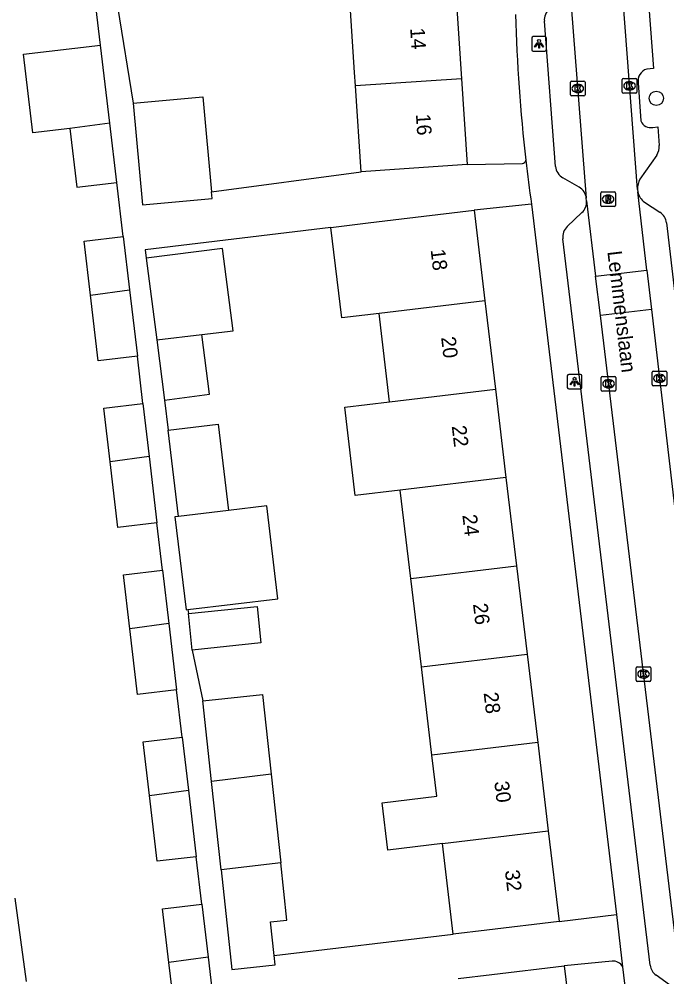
# Model space of a CAD drawing. Extents: x 159053 to 160041, y 380450 to 381422.
# Drawn here: x 159698.4 to 159742.8, y 381063.5 to 381129.1 of the extents above; entities that cross this region are included whole.
import ezdxf

# ---------------------------------------------------------------- set-up
doc = ezdxf.new("R2010")
doc.units = 0
for name, color, linetype in [('IMGEO_Boom', 7, 'Continuous'), ('IMGEO_Kolk', 7, 'Continuous'), ('IMGEO_Lichtpunt', 7, 'Continuous'), ('IMGEO_Openbare_ruimte_label', 7, 'Continuous'), ('IMGEO_Pand', 7, 'Continuous'), ('IMGEO_Pand_nummerreeks', 7, 'Continuous'), ('IMGEO_Rijbaan_lokaal_open', 7, 'Continuous'), ('IMGEO_Rioolput', 7, 'Continuous'), ('IMGEO_Voetpad_open', 7, 'Continuous')]:
    doc.layers.add(name, color=color, linetype=linetype)

msp = doc.modelspace()

# ---------------------------------------------------------------- linework, layer by layer
at = {"layer": 'IMGEO_Boom'}
msp.add_circle((159742.062, 381123.702), 0.489, dxfattribs=at)
at = {"layer": 'IMGEO_Kolk'}
for p, q in [((159736.173, 381123.952), (159736.173, 381124.804)), ((159736.248, 381124.878), (159737.1, 381124.878)), ((159737.174, 381124.804), (159737.174, 381123.952)), ((159739.731, 381124.129), (159739.731, 381124.981)), ((159739.806, 381125.055), (159740.658, 381125.055)), ((159740.219, 381124.835), (159740.244, 381124.835)), ((159740.732, 381124.981), (159740.732, 381124.129)), ((159736.661, 381124.658), (159736.686, 381124.658)), ((159740.242, 381124.275), (159740.217, 381124.275)), ((159737.1, 381123.878), (159736.248, 381123.878)), ((159736.684, 381124.098), (159736.659, 381124.098)), ((159740.658, 381124.055), (159739.806, 381124.055)), ((159738.288, 381103.704), (159738.288, 381104.556)), ((159738.363, 381104.63), (159739.215, 381104.63)), ((159739.289, 381104.556), (159739.289, 381103.704)), ((159741.778, 381104.077), (159741.778, 381104.929)), ((159741.853, 381105.003), (159742.705, 381105.003)), ((159742.266, 381104.783), (159742.291, 381104.783)), ((159742.779, 381104.929), (159742.779, 381104.077)), ((159738.799, 381103.85), (159738.774, 381103.85)), ((159738.776, 381104.41), (159738.801, 381104.41)), ((159742.705, 381104.003), (159741.853, 381104.003)), ((159742.289, 381104.223), (159742.264, 381104.223)), ((159739.215, 381103.63), (159738.363, 381103.63)), ((159740.759, 381084.733), (159741.611, 381084.733)), ((159740.684, 381083.807), (159740.684, 381084.659)), ((159741.172, 381084.513), (159741.197, 381084.513)), ((159741.685, 381084.659), (159741.685, 381083.807)), ((159741.611, 381083.733), (159740.759, 381083.733)), ((159741.195, 381083.953), (159741.17, 381083.953))]:
    msp.add_line(p, q, dxfattribs=at)
for points in [[(159736.173, 381123.952), (159736.173, 381124.804)], [(159736.248, 381124.878), (159737.1, 381124.878)], [(159737.174, 381124.804), (159737.174, 381123.952)], [(159739.731, 381124.129), (159739.731, 381124.981)], [(159739.806, 381125.055), (159740.658, 381125.055)], [(159740.732, 381124.981), (159740.732, 381124.129)], [(159736.494, 381124.578), (159736.617, 381124.578), (159736.617, 381124.427), (159736.747, 381124.578), (159736.911, 381124.578), (159736.765, 381124.427), (159736.918, 381124.178), (159736.766, 381124.178), (159736.681, 381124.342), (159736.617, 381124.275), (159736.617, 381124.178), (159736.494, 381124.178), (159736.494, 381124.578)], [(159740.052, 381124.755), (159740.175, 381124.755), (159740.175, 381124.604), (159740.305, 381124.755), (159740.469, 381124.755), (159740.323, 381124.604), (159740.476, 381124.355), (159740.324, 381124.355), (159740.239, 381124.519), (159740.175, 381124.452), (159740.175, 381124.355), (159740.052, 381124.355), (159740.052, 381124.755)], [(159737.1, 381123.878), (159736.248, 381123.878)], [(159740.658, 381124.055), (159739.806, 381124.055)], [(159738.288, 381103.704), (159738.288, 381104.556)], [(159738.363, 381104.63), (159739.215, 381104.63)], [(159739.289, 381104.556), (159739.289, 381103.704)], [(159741.778, 381104.077), (159741.778, 381104.929)], [(159741.853, 381105.003), (159742.705, 381105.003)], [(159742.099, 381104.703), (159742.222, 381104.703), (159742.222, 381104.552), (159742.352, 381104.703), (159742.516, 381104.703), (159742.37, 381104.552), (159742.523, 381104.303), (159742.371, 381104.303), (159742.286, 381104.467), (159742.222, 381104.4), (159742.222, 381104.303), (159742.099, 381104.303), (159742.099, 381104.703)], [(159742.779, 381104.929), (159742.779, 381104.077)], [(159738.609, 381104.33), (159738.732, 381104.33), (159738.732, 381104.179), (159738.862, 381104.33), (159739.026, 381104.33), (159738.88, 381104.179), (159739.033, 381103.93), (159738.881, 381103.93), (159738.796, 381104.094), (159738.732, 381104.027), (159738.732, 381103.93), (159738.609, 381103.93), (159738.609, 381104.33)], [(159742.705, 381104.003), (159741.853, 381104.003)], [(159739.215, 381103.63), (159738.363, 381103.63)], [(159740.759, 381084.733), (159741.611, 381084.733)], [(159740.684, 381083.807), (159740.684, 381084.659)], [(159741.005, 381084.433), (159741.128, 381084.433), (159741.128, 381084.282), (159741.258, 381084.433), (159741.422, 381084.433), (159741.276, 381084.282), (159741.429, 381084.033), (159741.277, 381084.033), (159741.192, 381084.197), (159741.128, 381084.13), (159741.128, 381084.033), (159741.005, 381084.033), (159741.005, 381084.433)], [(159741.685, 381084.659), (159741.685, 381083.807)], [(159741.611, 381083.733), (159740.759, 381083.733)]]:
    msp.add_lwpolyline(points, dxfattribs=at)
for centre, start, end in [((159736.25, 381124.802), 91.55205, 178.44795), ((159736.25, 381124.802), 91.55205, 178.44795), ((159737.098, 381124.802), 1.55205, 88.44795), ((159737.098, 381124.802), 1.55205, 88.44795), ((159739.808, 381124.979), 91.55205, 178.44795), ((159739.808, 381124.979), 91.55205, 178.44795), ((159740.656, 381124.979), 1.55205, 88.44795), ((159740.656, 381124.979), 1.55205, 88.44795), ((159739.808, 381124.131), 181.55205, 268.44795), ((159739.808, 381124.131), 181.55205, 268.44795), ((159740.656, 381124.131), 271.55205, 358.44795), ((159740.656, 381124.131), 271.55205, 358.44795), ((159736.25, 381123.954), 181.55205, 268.44795), ((159736.25, 381123.954), 181.55205, 268.44795), ((159737.098, 381123.954), 271.55205, 358.44795), ((159737.098, 381123.954), 271.55205, 358.44795), ((159738.365, 381104.554), 91.55205, 178.44795), ((159738.365, 381104.554), 91.55205, 178.44795), ((159739.213, 381104.554), 1.55205, 88.44795), ((159739.213, 381104.554), 1.55205, 88.44795), ((159741.855, 381104.927), 91.55205, 178.44795), ((159741.855, 381104.927), 91.55205, 178.44795), ((159742.703, 381104.927), 1.55205, 88.44795), ((159742.703, 381104.927), 1.55205, 88.44795), ((159741.855, 381104.079), 181.55205, 268.44795), ((159741.855, 381104.079), 181.55205, 268.44795), ((159742.703, 381104.079), 271.55205, 358.44795), ((159742.703, 381104.079), 271.55205, 358.44795), ((159738.365, 381103.706), 181.55205, 268.44795), ((159738.365, 381103.706), 181.55205, 268.44795), ((159739.213, 381103.706), 271.55205, 358.44795), ((159739.213, 381103.706), 271.55205, 358.44795), ((159740.761, 381084.657), 91.55205, 178.44795), ((159740.761, 381084.657), 91.55205, 178.44795), ((159741.609, 381084.657), 1.55205, 88.44795), ((159741.609, 381084.657), 1.55205, 88.44795), ((159740.761, 381083.809), 181.55205, 268.44795), ((159740.761, 381083.809), 181.55205, 268.44795), ((159741.609, 381083.809), 271.55205, 358.44795), ((159741.609, 381083.809), 271.55205, 358.44795)]:
    msp.add_arc(centre, 0.0765, start, end, dxfattribs=at)
for centre, major_axis, ratio, start_param, end_param in [((159740.218, 381124.555), (-0.387, 0.002), 0.722429, 4.712389, 7.853982), ((159740.243, 381124.555), (-0.39, 0.002), 0.717154, 1.570796, 4.712389), ((159736.66, 381124.378), (-0.387, 0.002), 0.722429, 4.712389, 7.853982), ((159736.685, 381124.378), (-0.39, 0.002), 0.717154, 1.570796, 4.712389), ((159742.265, 381104.503), (-0.387, 0.002), 0.722429, 4.712389, 7.853982), ((159742.29, 381104.503), (-0.39, 0.002), 0.717154, 1.570796, 4.712389), ((159738.775, 381104.13), (-0.387, 0.002), 0.722429, 4.712389, 7.853982), ((159738.8, 381104.13), (-0.39, 0.002), 0.717154, 1.570796, 4.712389), ((159741.171, 381084.233), (-0.387, 0.002), 0.722429, 4.712389, 7.853982), ((159741.196, 381084.233), (-0.39, 0.002), 0.717154, 1.570796, 4.712389)]:
    msp.add_ellipse(centre, major_axis=major_axis, ratio=ratio, start_param=start_param, end_param=end_param, dxfattribs=at)
at = {"layer": 'IMGEO_Lichtpunt'}
for p, q in [((159733.523, 381127.835), (159733.523, 381127.028)), ((159733.523, 381127.835), (159733.523, 381127.028)), ((159734.425, 381127.93), (159733.617, 381127.93)), ((159734.425, 381127.93), (159733.617, 381127.93)), ((159734.519, 381127.028), (159734.519, 381127.835)), ((159734.519, 381127.028), (159734.519, 381127.835)), ((159733.617, 381126.934), (159734.425, 381126.934)), ((159733.617, 381126.934), (159734.425, 381126.934)), ((159735.957, 381104.677), (159735.957, 381103.87)), ((159735.957, 381104.677), (159735.957, 381103.87)), ((159736.859, 381104.772), (159736.051, 381104.772)), ((159736.859, 381104.772), (159736.051, 381104.772)), ((159736.953, 381103.87), (159736.953, 381104.677)), ((159736.953, 381103.87), (159736.953, 381104.677)), ((159736.051, 381103.776), (159736.859, 381103.776)), ((159736.051, 381103.776), (159736.859, 381103.776))]:
    msp.add_line(p, q, dxfattribs=at)
for points in [[(159733.897, 381127.499), (159733.936, 381127.471), (159733.748, 381127.209), (159733.71, 381127.236), (159733.897, 381127.499)], [(159733.999, 381127.451), (159734.046, 381127.451), (159734.046, 381127.129), (159733.999, 381127.129), (159733.999, 381127.451)], [(159734.109, 381127.471), (159734.147, 381127.498), (159734.334, 381127.236), (159734.295, 381127.208), (159734.109, 381127.471)], [(159736.331, 381104.341), (159736.37, 381104.313), (159736.182, 381104.051), (159736.144, 381104.078), (159736.331, 381104.341)], [(159736.433, 381104.293), (159736.48, 381104.293), (159736.48, 381103.971), (159736.433, 381103.971), (159736.433, 381104.293)], [(159736.543, 381104.313), (159736.581, 381104.34), (159736.768, 381104.078), (159736.729, 381104.05), (159736.543, 381104.313)]]:
    msp.add_lwpolyline(points, dxfattribs=at)
for centre in [(159734.022, 381127.633), (159736.456, 381104.475)]:
    msp.add_circle(centre, 0.0994, dxfattribs=at)
for centre, start, end in [((159733.617, 381127.835), 90, 180), ((159733.617, 381127.835), 90, 180), ((159734.425, 381127.835), 0, 90), ((159734.425, 381127.835), 0, 90), ((159733.617, 381127.028), 180, 270), ((159733.617, 381127.028), 180, 270), ((159734.425, 381127.028), 270, 0), ((159734.425, 381127.028), 270, 360), ((159736.051, 381104.677), 90, 180), ((159736.051, 381104.677), 90, 180), ((159736.859, 381104.677), 0, 90), ((159736.859, 381104.677), 0, 90), ((159736.051, 381103.87), 180, 270), ((159736.051, 381103.87), 180, 270), ((159736.859, 381103.87), 270, 0), ((159736.859, 381103.87), 270, 360)]:
    msp.add_arc(centre, 0.0946, start, end, dxfattribs=at)
at = {"layer": 'IMGEO_Pand'}
for points in [[(159721.428, 381124.561), (159721.367, 381125.468), (159721.034, 381130.456), (159728.3, 381130.942), (159728.694, 381125.048)], [(159701.838, 381121.631), (159699.297, 381121.343), (159698.658, 381126.722), (159703.935, 381127.348)], [(159704.57, 381122.001), (159703.935, 381127.348)], [(159728.694, 381125.048), (159721.428, 381124.561)], [(159728.694, 381125.048), (159729.088, 381119.155)], [(159721.821, 381118.669), (159721.428, 381124.561)], [(159706.174, 381123.359), (159710.952, 381123.8), (159711.553, 381117.296)], [(159706.174, 381123.359), (159706.817, 381116.39), (159711.596, 381116.831), (159711.553, 381117.296)], [(159704.57, 381122.001), (159701.838, 381121.631)], [(159701.838, 381121.631), (159702.314, 381117.617), (159705.052, 381117.942)], [(159705.052, 381117.942), (159704.57, 381122.001)], [(159729.088, 381119.155), (159724.1, 381118.821), (159721.821, 381118.669)], [(159719.741, 381114.852), (159722.304, 381115.159), (159724.594, 381115.433), (159729.558, 381116.027)], [(159729.558, 381116.027), (159730.301, 381109.821)], [(159723.046, 381108.958), (159720.483, 381108.654), (159719.741, 381114.852)], [(159703.248, 381110.21), (159702.813, 381113.909), (159705.5, 381114.225)], [(159705.5, 381114.225), (159705.93, 381110.573)], [(159710.88, 381107.511), (159713.031, 381107.767), (159712.296, 381113.416), (159707.067, 381112.735)], [(159707.067, 381112.735), (159707.795, 381107.144)], [(159703.248, 381110.21), (159705.93, 381110.573)], [(159705.93, 381110.573), (159706.464, 381106.032)], [(159706.464, 381106.032), (159703.777, 381105.716), (159703.248, 381110.21)], [(159730.301, 381109.821), (159723.046, 381108.958)], [(159730.301, 381109.821), (159731.025, 381103.765)], [(159723.771, 381102.902), (159723.046, 381108.958)], [(159707.795, 381107.144), (159710.88, 381107.511)], [(159707.795, 381107.144), (159708.332, 381103.016)], [(159708.332, 381103.016), (159711.413, 381103.418), (159710.88, 381107.511)], [(159723.771, 381102.902), (159731.025, 381103.765)], [(159731.025, 381103.765), (159731.75, 381097.709)], [(159704.593, 381098.78), (159704.159, 381102.469), (159706.846, 381102.785)], [(159706.846, 381102.785), (159707.274, 381099.143)], [(159724.496, 381096.846), (159721.41, 381096.479), (159720.685, 381102.535), (159723.771, 381102.902)], [(159708.58, 381100.95), (159712.018, 381101.361), (159712.725, 381095.446)], [(159709.287, 381095.037), (159708.58, 381100.95)], [(159707.274, 381099.143), (159704.593, 381098.78)], [(159707.81, 381094.592), (159705.123, 381094.276), (159704.593, 381098.78)], [(159707.274, 381099.143), (159707.81, 381094.592)], [(159731.75, 381097.709), (159724.496, 381096.846)], [(159731.75, 381097.709), (159732.475, 381091.651)], [(159725.221, 381090.788), (159724.496, 381096.846)], [(159712.725, 381095.446), (159709.287, 381095.037)], [(159709.934, 381088.652), (159716.105, 381089.386), (159715.347, 381095.758), (159712.725, 381095.446)], [(159709.287, 381095.037), (159709.043, 381095.008), (159709.801, 381088.636), (159709.934, 381088.652)], [(159705.94, 381087.34), (159705.506, 381091.029), (159708.193, 381091.345)], [(159708.193, 381091.345), (159708.621, 381087.703)], [(159725.221, 381090.788), (159732.475, 381091.651)], [(159732.475, 381091.651), (159733.2, 381085.595)], [(159725.946, 381084.731), (159725.221, 381090.788)], [(159709.963, 381088.391), (159714.681, 381088.874), (159714.937, 381086.364), (159710.22, 381085.882)], [(159710.22, 381085.882), (159709.963, 381088.391)], [(159708.621, 381087.703), (159705.94, 381087.34)], [(159708.621, 381087.703), (159709.157, 381083.152)], [(159709.157, 381083.152), (159706.47, 381082.836), (159705.94, 381087.34)], [(159725.946, 381084.731), (159733.2, 381085.595)], [(159733.2, 381085.595), (159733.925, 381079.538)], [(159726.67, 381078.675), (159725.946, 381084.731)], [(159710.956, 381082.393), (159715.048, 381082.837), (159715.642, 381077.363)], [(159711.555, 381076.877), (159710.956, 381082.393)], [(159707.286, 381075.899), (159706.852, 381079.588), (159709.539, 381079.904)], [(159709.539, 381079.904), (159709.967, 381076.262)], [(159733.925, 381079.538), (159726.67, 381078.675)], [(159733.925, 381079.538), (159734.65, 381073.481)], [(159727.395, 381072.618), (159723.637, 381072.171), (159723.25, 381075.404), (159727.008, 381075.851), (159726.67, 381078.675)], [(159715.642, 381077.363), (159711.555, 381076.877)], [(159712.212, 381070.812), (159711.555, 381076.877)], [(159715.642, 381077.363), (159716.299, 381071.298)], [(159707.286, 381075.899), (159709.967, 381076.262)], [(159709.967, 381076.262), (159710.503, 381071.711)], [(159710.503, 381071.711), (159707.816, 381071.395), (159707.286, 381075.899)], [(159727.395, 381072.618), (159734.65, 381073.481)], [(159734.65, 381073.481), (159735.392, 381067.277)], [(159728.138, 381066.409), (159727.395, 381072.618)], [(159716.299, 381071.298), (159712.212, 381070.812)], [(159715.85, 381064.939), (159715.6, 381067.247), (159716.725, 381067.369), (159716.299, 381071.298)], [(159712.212, 381070.812), (159712.954, 381063.974), (159715.92, 381064.295), (159715.85, 381064.939)], [(159698.051, 381068.859), (159698.826, 381063.158)], [(159708.633, 381064.459), (159708.199, 381068.148), (159710.886, 381068.464)], [(159710.886, 381068.464), (159711.314, 381064.822)], [(159735.392, 381067.277), (159730.428, 381066.683), (159728.138, 381066.409)], [(159711.314, 381064.822), (159708.633, 381064.459)], [(159711.85, 381060.271), (159709.163, 381059.955), (159708.633, 381064.459)], [(159711.314, 381064.822), (159711.85, 381060.271)], [(159728.467, 381063.368), (159730.78, 381063.645), (159735.744, 381064.239)], [(159735.744, 381064.239), (159736.487, 381058.034)]]:
    msp.add_lwpolyline(points, dxfattribs=at)
at = {"layer": 'IMGEO_Rijbaan_lokaal_open'}
for points in [[(159740.771, 381117.455), (159738.484, 381147.545), (159737.757, 381158.415)], [(159736.119, 381131.524), (159737.261, 381116.849)], [(159740.771, 381117.455), (159740.79, 381117.283)], [(159741.416, 381111.93), (159740.79, 381117.283)], [(159737.279, 381116.674), (159737.261, 381116.849)], [(159737.279, 381116.674), (159737.901, 381111.507)], [(159737.901, 381111.507), (159741.416, 381111.93)], [(159741.416, 381111.93), (159741.732, 381109.228)], [(159738.227, 381108.806), (159737.901, 381111.507)], [(159741.732, 381109.228), (159738.227, 381108.806)], [(159741.732, 381109.228), (159745.368, 381078.092)], [(159743.67, 381063.607), (159738.227, 381108.806)]]:
    msp.add_lwpolyline(points, dxfattribs=at)
at = {"layer": 'IMGEO_Rioolput'}
for p, q in [((159738.258, 381116.359), (159738.258, 381117.211)), ((159738.333, 381117.285), (159739.185, 381117.285)), ((159738.746, 381117.065), (159738.771, 381117.065)), ((159739.259, 381117.211), (159739.259, 381116.359)), ((159739.185, 381116.285), (159738.333, 381116.285)), ((159738.769, 381116.505), (159738.744, 381116.505))]:
    msp.add_line(p, q, dxfattribs=at)
for points in [[(159738.258, 381116.359), (159738.258, 381117.211)], [(159738.333, 381117.285), (159739.185, 381117.285)], [(159738.847, 381116.983), (159738.595, 381116.985), (159738.595, 381116.585)], [(159738.773, 381116.904), (159738.719, 381116.904), (159738.719, 381116.823)], [(159739.259, 381117.211), (159739.259, 381116.359)], [(159739.185, 381116.285), (159738.333, 381116.285)], [(159738.595, 381116.585), (159738.719, 381116.585), (159738.719, 381116.747), (159738.73, 381116.747)], [(159738.719, 381116.823), (159738.771, 381116.823)], [(159738.777, 381116.718), (159738.848, 381116.585), (159738.988, 381116.585), (159738.923, 381116.711)]]:
    msp.add_lwpolyline(points, dxfattribs=at)
for centre, radius, start, end in [((159738.335, 381117.209), 0.0765, 91.55205, 178.44795), ((159738.335, 381117.209), 0.0765, 91.55205, 178.44795), ((159738.779, 381116.808), 0.0964, 77.00612, 93.18647), ((159738.793, 381116.865), 0.0378, 276.66336, 79.67722), ((159738.846, 381116.873), 0.109, 350.36119, 89.41601), ((159739.183, 381117.209), 0.0765, 1.55205, 88.44795), ((159739.183, 381117.209), 0.0765, 1.55205, 88.44795), ((159738.335, 381116.361), 0.0765, 181.55205, 268.44795), ((159738.335, 381116.361), 0.0765, 181.55205, 268.44795), ((159738.729, 381116.694), 0.0533, 26.02933, 88.69889), ((159738.755, 381117.012), 0.19, 274.7715, 282.96867), ((159738.844, 381116.873), 0.112, 277.58423, 350.98172), ((159738.828, 381116.658), 0.108, 29.51342, 73.79051), ((159739.183, 381116.361), 0.0765, 271.55205, 358.44795), ((159739.183, 381116.361), 0.0765, 271.55205, 358.44795)]:
    msp.add_arc(centre, radius, start, end, dxfattribs=at)
for centre, major_axis, ratio, start_param, end_param in [((159738.745, 381116.785), (-0.387, 0.002), 0.722429, 4.712389, 7.853982), ((159738.77, 381116.785), (-0.39, 0.002), 0.717154, 1.570796, 4.712389)]:
    msp.add_ellipse(centre, major_axis=major_axis, ratio=ratio, start_param=start_param, end_param=end_param, dxfattribs=at)
at = {"layer": 'IMGEO_Voetpad_open'}
for points in [[(159740.893, 381134.502), (159741.201, 381134.519), (159741.867, 381125.748), (159741.402, 381125.709)], [(159703.935, 381127.348), (159703.62, 381130.008)], [(159705.104, 381129.999), (159706.174, 381123.359)], [(159735.155, 381119.039), (159734.382, 381128.981)], [(159740.81, 381124.77), (159741.009, 381122.147)], [(159741.824, 381121.712), (159742.172, 381121.741), (159742.269, 381120.463)], [(159742.09, 381119.812), (159740.935, 381118.167)], [(159729.088, 381119.155), (159732.874, 381119.225)], [(159711.553, 381117.296), (159721.821, 381118.669)], [(159736.765, 381117.606), (159735.651, 381118.252)], [(159705.5, 381114.225), (159705.052, 381117.942)], [(159733.499, 381116.445), (159729.558, 381116.027)], [(159733.499, 381116.445), (159739.325, 381067.747)], [(159741.244, 381116.577), (159742.314, 381115.887)], [(159735.956, 381114.916), (159736.964, 381115.869)], [(159742.765, 381115.163), (159746.813, 381080.552)], [(159719.741, 381114.852), (159706.99, 381113.325), (159707.067, 381112.735)], [(159741.647, 381064.273), (159735.651, 381114.07)], [(159706.846, 381102.785), (159706.464, 381106.032)], [(159708.332, 381103.016), (159708.58, 381100.95)], [(159708.193, 381091.345), (159707.81, 381094.592)], [(159709.934, 381088.652), (159709.963, 381088.391)], [(159710.22, 381085.882), (159710.956, 381082.393)], [(159709.539, 381079.904), (159709.157, 381083.152)], [(159710.886, 381068.464), (159710.503, 381071.711)], [(159735.392, 381067.277), (159739.325, 381067.747)], [(159739.325, 381067.747), (159739.754, 381064.159)], [(159715.85, 381064.939), (159728.138, 381066.409)], [(159739.025, 381064.558), (159735.744, 381064.239)], [(159739.754, 381064.159), (159745.347, 381017.401), (159745.6, 381016.155)], [(159743.47, 381062.554), (159742.052, 381063.583)]]:
    msp.add_lwpolyline(points, dxfattribs=at)
for centre, radius, start, end in [((159850.003, 381132.822), 117.65, 181.64008, 186.52545), ((159735.377, 381129.059), 0.998, 129.59731, 184.46348), ((159741.701, 381124.864), 0.896, 109.50456, 186.03603), ((159741.671, 381122.406), 0.71, 201.3507, 282.46784), ((159741.27, 381120.388), 1.002, 324.93441, 4.31718), ((159732.812, 381119.534), 0.315, 281.41581, 344.92046), ((159851.824, 381133.044), 119.483, 186.53183, 187.98547), ((159736.151, 381119.117), 0.999, 184.48011, 239.96155), ((159736.271, 381116.741), 0.996, 6.21265, 60.25442), ((159742.272, 381117.484), 1.501, 152.9467, 181.11108), ((159741.99, 381117.556), 1.231, 192.80141, 232.68545), ((159736.259, 381116.609), 1.022, 313.6047, 3.65406), ((159741.777, 381115.05), 0.994, 6.51283, 57.32706), ((159736.644, 381114.19), 1, 133.46369, 186.8858), ((159739.068, 381063.771), 0.788, 29.49964, 93.11437), ((159742.637, 381064.39), 0.997, 186.75258, 234.06958)]:
    msp.add_arc(centre, radius, start, end, dxfattribs=at)

# ---------------------------------------------------------------- texts
at = {"layer": 'IMGEO_Openbare_ruimte_label'}
msp.add_text('Lemmenslaan', height=1, rotation=276.77678, dxfattribs=at).set_placement((159738.703, 381113.195))
at = {"layer": 'IMGEO_Pand_nummerreeks'}
for s, rotation, p in [('14', 273.82472, (159725.175, 381128.51)), ('16', 273.82472, (159725.569, 381122.616)), ('18', 276.82424, (159726.579, 381113.318)), ('20', 276.82424, (159727.297, 381107.314)), ('22', 276.82424, (159728.027, 381101.226)), ('24', 276.82424, (159728.756, 381095.129)), ('26', 276.82424, (159729.485, 381089.036)), ('28', 276.82424, (159730.214, 381082.939)), ('30', 276.82424, (159730.944, 381076.845)), ('32', 276.82424, (159731.673, 381070.757))]:
    msp.add_text(s, height=1, rotation=rotation, dxfattribs=at).set_placement(p)

doc.saveas('drawing.dxf')
